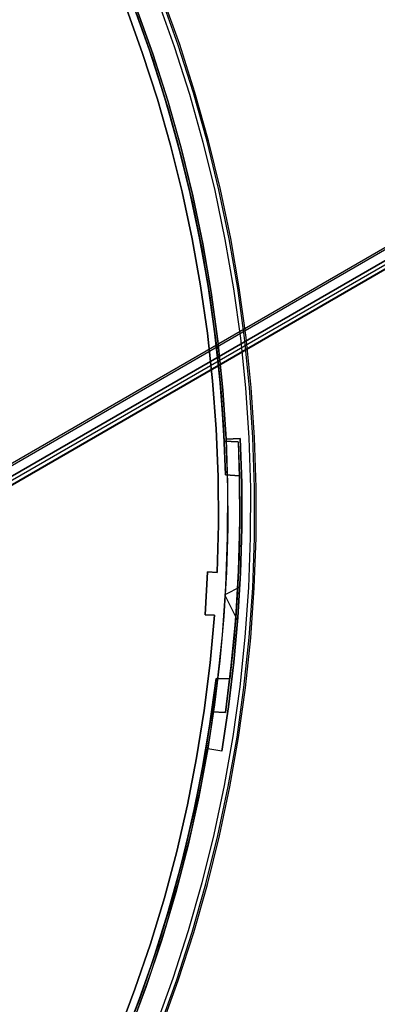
# Model space of a CAD drawing. Header units: millimetres. Extents: x 6239 to 7218, y -13987 to -13139.
# Tile 282 of 296: x 6857 to 6894, y -13509 to -13406. Entities that reach past the tile are written whole.
import ezdxf

# ---------------------------------------------------------------- set-up
doc = ezdxf.new("R2010")
doc.units = ezdxf.units.MM
doc.layers.add('color', color=7, linetype='Continuous')
doc.layers.add('luz', color=7, linetype='Continuous')

msp = doc.modelspace()

# ---------------------------------------------------------------- linework, layer by layer
at = {"color": 7, "true_color": 0xffffff}
for p, q in [((6784.1, -13493.7, 82.52), (7217.1, -13243.7, 82.52)), ((6784.1, -13493.7, 82.52), (7217.1, -13243.7, 82.52)), ((6784.21, -13493.89, 82.55), (7217.22, -13243.9, 82.55)), ((7217.7, -13244.74, 81.77), (6784.7, -13494.74, 81.77)), ((7217.7, -13244.74, 81.77), (6784.7, -13494.74, 81.77)), ((7217.72, -13244.78, 77.17), (6784.72, -13494.77, 77.17)), ((7217.72, -13244.78, 77.17), (6784.72, -13494.77, 77.17)), ((7217.9, -13245.08, 80.07), (6784.9, -13495.08, 80.07)), ((7218.1, -13245.43, 78.36), (6785.09, -13495.42, 78.36)), ((7218.1, -13245.43, 78.36), (6785.09, -13495.42, 78.36)), ((6785.11, -13495.44, 78.14), (7218.11, -13245.45, 78.14))]:
    msp.add_line(p, q, dxfattribs=at)
at = {"layer": 'color', "color": 254, "true_color": 0xcad1ee}
for p, q in [((6871.05, -13403.53, -10.54), (6872.82, -13408.49, -10.54)), ((6871.05, -13403.53, -10.54), (6872.82, -13408.49, -10.54)), ((6873.24, -13408.34, -10.91), (6871.46, -13403.38, -10.91)), ((6873.4, -13408.29, -11.46), (6871.62, -13403.32, -11.46)), ((6873.4, -13408.29, -35.8), (6871.62, -13403.32, -35.8)), ((6873.4, -13408.29, -23.63), (6871.62, -13403.32, -23.63)), ((6873.4, -13408.29, -35.8), (6871.62, -13403.32, -35.8)), ((6873.4, -13408.29, -11.46), (6871.62, -13403.32, -11.46)), ((6869.49, -13409.22, -30.6), (6867.78, -13404.47, -30.6)), ((6869.49, -13409.22, -11.27), (6867.78, -13404.47, -11.27)), ((6869.49, -13409.22, -30.6), (6867.78, -13404.47, -30.6)), ((6867.78, -13404.47, -20.93), (6869.49, -13409.22, -20.93)), ((6869.49, -13409.22, -11.27), (6867.78, -13404.47, -11.27)), ((6870.56, -13409.25, -35.8), (6868.81, -13404.38, -35.8)), ((6870.56, -13409.25, -35.8), (6868.81, -13404.38, -35.8)), ((6868.81, -13404.39, -30.6), (6870.56, -13409.26, -30.6)), ((6868.81, -13404.39, -30.6), (6870.56, -13409.26, -30.6)), ((6868.81, -13404.39, -33.2), (6870.56, -13409.26, -33.2)), ((6872.82, -13408.49, -10.54), (6874.42, -13413.5, -10.54)), ((6872.82, -13408.49, -10.54), (6874.42, -13413.5, -10.54)), ((6874.85, -13413.37, -10.91), (6873.24, -13408.34, -10.91)), ((6875, -13413.32, -11.46), (6873.4, -13408.29, -11.46)), ((6875, -13413.32, -35.8), (6873.4, -13408.29, -35.8)), ((6875, -13413.32, -23.63), (6873.4, -13408.29, -23.63)), ((6875, -13413.32, -35.8), (6873.4, -13408.29, -35.8)), ((6875, -13413.32, -11.46), (6873.4, -13408.29, -11.46)), ((6871.04, -13414.03, -30.6), (6869.49, -13409.22, -30.6)), ((6871.04, -13414.03, -11.27), (6869.49, -13409.22, -11.27)), ((6871.04, -13414.03, -30.6), (6869.49, -13409.22, -30.6)), ((6869.49, -13409.22, -20.93), (6871.04, -13414.03, -20.93)), ((6871.04, -13414.03, -11.27), (6869.49, -13409.22, -11.27)), ((6872.13, -13414.19, -35.8), (6870.56, -13409.25, -35.8)), ((6872.13, -13414.19, -35.8), (6870.56, -13409.25, -35.8)), ((6870.56, -13409.26, -30.6), (6872.14, -13414.2, -30.6)), ((6870.56, -13409.26, -30.6), (6872.14, -13414.2, -30.6)), ((6870.56, -13409.26, -33.2), (6872.14, -13414.2, -33.2)), ((6872.43, -13418.89, -30.6), (6871.04, -13414.03, -30.6)), ((6872.43, -13418.89, -11.27), (6871.04, -13414.03, -11.27)), ((6872.43, -13418.89, -30.6), (6871.04, -13414.03, -30.6)), ((6871.04, -13414.03, -20.93), (6872.43, -13418.89, -20.93)), ((6872.43, -13418.89, -11.27), (6871.04, -13414.03, -11.27)), ((6873.54, -13419.17, -35.8), (6872.13, -13414.19, -35.8)), ((6873.54, -13419.17, -35.8), (6872.13, -13414.19, -35.8)), ((6872.14, -13414.2, -30.6), (6873.54, -13419.19, -30.6)), ((6872.14, -13414.2, -30.6), (6873.54, -13419.19, -30.6)), ((6872.14, -13414.2, -33.2), (6873.54, -13419.19, -33.2)), ((6874.42, -13413.5, -10.54), (6875.85, -13418.56, -10.54)), ((6874.42, -13413.5, -10.54), (6875.85, -13418.56, -10.54)), ((6876.28, -13418.45, -10.91), (6874.85, -13413.37, -10.91)), ((6876.44, -13418.41, -11.46), (6875, -13413.32, -11.46)), ((6876.44, -13418.41, -35.8), (6875, -13413.32, -35.8)), ((6876.44, -13418.41, -23.63), (6875, -13413.32, -23.63)), ((6876.44, -13418.41, -35.8), (6875, -13413.32, -35.8)), ((6876.44, -13418.41, -11.46), (6875, -13413.32, -11.46)), ((6873.65, -13423.79, -30.6), (6872.43, -13418.89, -30.6)), ((6873.65, -13423.79, -11.27), (6872.43, -13418.89, -11.27)), ((6873.65, -13423.79, -30.6), (6872.43, -13418.89, -30.6)), ((6872.43, -13418.89, -20.93), (6873.65, -13423.79, -20.93)), ((6873.65, -13423.79, -11.27), (6872.43, -13418.89, -11.27)), ((6874.77, -13424.2, -35.8), (6873.54, -13419.17, -35.8)), ((6874.77, -13424.2, -35.8), (6873.54, -13419.17, -35.8)), ((6873.54, -13419.19, -30.6), (6874.77, -13424.22, -30.6)), ((6873.54, -13419.19, -30.6), (6874.77, -13424.22, -30.6)), ((6873.54, -13419.19, -33.2), (6874.77, -13424.22, -33.2)), ((6875.85, -13418.56, -10.54), (6877.1, -13423.67, -10.54)), ((6875.85, -13418.56, -10.54), (6877.1, -13423.67, -10.54)), ((6877.53, -13423.57, -10.91), (6876.28, -13418.45, -10.91)), ((6877.69, -13423.54, -11.46), (6876.44, -13418.41, -11.46)), ((6877.69, -13423.54, -35.8), (6876.44, -13418.41, -35.8)), ((6877.69, -13423.54, -23.63), (6876.44, -13418.41, -23.63)), ((6877.69, -13423.54, -35.8), (6876.44, -13418.41, -35.8)), ((6877.69, -13423.54, -11.46), (6876.44, -13418.41, -11.46)), ((6878.61, -13428.74, -10.91), (6877.53, -13423.57, -10.91)), ((6878.77, -13428.71, -11.46), (6877.69, -13423.54, -11.46)), ((6878.77, -13428.71, -35.8), (6877.69, -13423.54, -35.8)), ((6878.77, -13428.71, -23.63), (6877.69, -13423.54, -23.63)), ((6878.77, -13428.71, -35.8), (6877.69, -13423.54, -35.8)), ((6878.77, -13428.71, -11.46), (6877.69, -13423.54, -11.46)), ((6874.7, -13428.73, -30.6), (6873.65, -13423.79, -30.6)), ((6874.7, -13428.73, -11.27), (6873.65, -13423.79, -11.27)), ((6874.7, -13428.73, -30.6), (6873.65, -13423.79, -30.6)), ((6873.65, -13423.79, -20.93), (6874.7, -13428.73, -20.93)), ((6874.7, -13428.73, -11.27), (6873.65, -13423.79, -11.27)), ((6875.83, -13429.27, -35.8), (6874.77, -13424.2, -35.8)), ((6875.83, -13429.27, -35.8), (6874.77, -13424.2, -35.8)), ((6874.77, -13424.22, -30.6), (6875.83, -13429.29, -30.6)), ((6874.77, -13424.22, -30.6), (6875.83, -13429.29, -30.6)), ((6874.77, -13424.22, -33.2), (6875.83, -13429.29, -33.2)), ((6877.1, -13423.67, -10.54), (6878.17, -13428.82, -10.54)), ((6877.1, -13423.67, -10.54), (6878.17, -13428.82, -10.54)), ((6875.59, -13433.7, -30.6), (6874.7, -13428.73, -30.6)), ((6875.59, -13433.7, -11.27), (6874.7, -13428.73, -11.27)), ((6875.59, -13433.7, -30.6), (6874.7, -13428.73, -30.6)), ((6874.7, -13428.73, -20.93), (6875.59, -13433.7, -20.93)), ((6875.59, -13433.7, -11.27), (6874.7, -13428.73, -11.27)), ((6879.51, -13433.94, -10.91), (6878.61, -13428.74, -10.91)), ((6879.67, -13433.91, -11.46), (6878.77, -13428.71, -11.46)), ((6879.67, -13433.91, -35.8), (6878.77, -13428.71, -35.8)), ((6879.67, -13433.91, -23.63), (6878.77, -13428.71, -23.63)), ((6879.67, -13433.91, -35.8), (6878.77, -13428.71, -35.8)), ((6879.67, -13433.91, -11.46), (6878.77, -13428.71, -11.46)), ((6876.71, -13434.37, -35.8), (6875.83, -13429.27, -35.8)), ((6876.71, -13434.37, -35.8), (6875.83, -13429.27, -35.8)), ((6875.83, -13429.29, -30.6), (6876.71, -13434.4, -30.6)), ((6875.83, -13429.29, -30.6), (6876.71, -13434.4, -30.6)), ((6875.83, -13429.29, -33.2), (6876.71, -13434.4, -33.2)), ((6878.17, -13428.82, -10.54), (6879.07, -13434, -10.54)), ((6878.17, -13428.82, -10.54), (6879.07, -13434, -10.54)), ((6876.31, -13438.7, -30.6), (6875.59, -13433.7, -30.6)), ((6876.31, -13438.7, -11.27), (6875.59, -13433.7, -11.27)), ((6876.31, -13438.7, -30.6), (6875.59, -13433.7, -30.6)), ((6875.59, -13433.7, -20.93), (6876.31, -13438.7, -20.93)), ((6876.31, -13438.7, -11.27), (6875.59, -13433.7, -11.27)), ((6880.23, -13439.16, -10.91), (6879.51, -13433.94, -10.91)), ((6880.39, -13439.14, -11.46), (6879.67, -13433.91, -11.46)), ((6880.39, -13439.14, -35.8), (6879.67, -13433.91, -35.8)), ((6880.39, -13439.14, -23.63), (6879.67, -13433.91, -23.63)), ((6880.39, -13439.14, -35.8), (6879.67, -13433.91, -35.8)), ((6880.39, -13439.14, -11.46), (6879.67, -13433.91, -11.46)), ((6877.41, -13439.5, -35.8), (6876.71, -13434.37, -35.8)), ((6877.41, -13439.5, -35.8), (6876.71, -13434.37, -35.8)), ((6876.71, -13434.4, -30.6), (6877.42, -13439.53, -30.6)), ((6876.71, -13434.4, -30.6), (6877.42, -13439.53, -30.6)), ((6876.71, -13434.4, -33.2), (6877.42, -13439.53, -33.2)), ((6879.07, -13434, -10.54), (6879.79, -13439.22, -10.54)), ((6879.07, -13434, -10.54), (6879.79, -13439.22, -10.54)), ((6876.85, -13443.72, -30.6), (6876.31, -13438.7, -30.6)), ((6876.85, -13443.72, -11.27), (6876.31, -13438.7, -11.27)), ((6876.85, -13443.72, -30.6), (6876.31, -13438.7, -30.6)), ((6876.31, -13438.7, -20.93), (6876.85, -13443.72, -20.93)), ((6876.85, -13443.72, -11.27), (6876.31, -13438.7, -11.27)), ((6877.94, -13444.65, -35.8), (6877.41, -13439.5, -35.8)), ((6877.94, -13444.65, -35.8), (6877.41, -13439.5, -35.8)), ((6877.42, -13439.53, -30.6), (6877.94, -13444.68, -30.6)), ((6877.42, -13439.53, -30.6), (6877.94, -13444.68, -30.6)), ((6877.42, -13439.53, -33.2), (6877.94, -13444.68, -33.2)), ((6879.79, -13439.22, -10.54), (6880.32, -13444.45, -10.54)), ((6879.79, -13439.22, -10.54), (6880.32, -13444.45, -10.54)), ((6880.76, -13444.41, -10.91), (6880.23, -13439.16, -10.91)), ((6880.93, -13444.4, -11.46), (6880.39, -13439.14, -11.46)), ((6880.93, -13444.4, -35.8), (6880.39, -13439.14, -35.8)), ((6880.93, -13444.4, -23.63), (6880.39, -13439.14, -23.63)), ((6880.93, -13444.4, -35.8), (6880.39, -13439.14, -35.8)), ((6880.93, -13444.4, -11.46), (6880.39, -13439.14, -11.46)), ((6877.23, -13448.76, -30.6), (6876.85, -13443.72, -30.6)), ((6877.23, -13448.76, -11.27), (6876.85, -13443.72, -11.27)), ((6877.23, -13448.76, -30.6), (6876.85, -13443.72, -30.6)), ((6876.85, -13443.72, -20.93), (6877.23, -13448.76, -20.93)), ((6877.23, -13448.76, -11.27), (6876.85, -13443.72, -11.27)), ((6878.29, -13449.82, -35.8), (6877.94, -13444.65, -35.8)), ((6878.29, -13449.82, -35.8), (6877.94, -13444.65, -35.8)), ((6877.94, -13444.68, -30.6), (6878.29, -13449.85, -30.6)), ((6877.94, -13444.68, -30.6), (6878.29, -13449.85, -30.6)), ((6877.94, -13444.68, -33.2), (6878.29, -13449.85, -33.2)), ((6880.32, -13444.45, -10.54), (6880.68, -13449.7, -10.54)), ((6880.32, -13444.45, -10.54), (6880.68, -13449.7, -10.54)), ((6881.12, -13449.68, -10.91), (6880.76, -13444.41, -10.91)), ((6881.29, -13449.67, -11.46), (6880.93, -13444.4, -11.46)), ((6881.29, -13449.67, -35.8), (6880.93, -13444.4, -35.8)), ((6881.29, -13449.67, -23.63), (6880.93, -13444.4, -23.63)), ((6881.29, -13449.67, -35.8), (6880.93, -13444.4, -35.8)), ((6881.29, -13449.67, -11.46), (6880.93, -13444.4, -11.46)), ((6877.44, -13453.8, -30.6), (6877.23, -13448.76, -30.6)), ((6877.44, -13453.8, -11.27), (6877.23, -13448.76, -11.27)), ((6877.44, -13453.8, -30.6), (6877.23, -13448.76, -30.6)), ((6877.23, -13448.76, -20.93), (6877.44, -13453.8, -20.93)), ((6877.44, -13453.8, -11.27), (6877.23, -13448.76, -11.27)), ((6878.29, -13449.85, -30.6), (6879.77, -13449.78, -30.6)), ((6878.29, -13449.85, -34.1), (6879.77, -13449.78, -34.1)), ((6879.77, -13449.78, -32.35), (6878.29, -13449.85, -32.35)), ((6878.29, -13449.85, -34.1), (6879.77, -13449.78, -34.1)), ((6878.29, -13449.85, -30.6), (6879.77, -13449.78, -30.6)), ((6878.46, -13454.99, -35.8), (6878.29, -13449.82, -35.8)), ((6878.46, -13454.99, -35.8), (6878.29, -13449.82, -35.8)), ((6878.29, -13449.85, -30.6), (6878.29, -13449.85, -34.1)), ((6878.29, -13449.85, -34.1), (6878.45, -13454.53, -34.1)), ((6878.29, -13449.85, -34.1), (6878.45, -13454.53, -34.1)), ((6878.29, -13449.85, -30.6), (6878.29, -13449.85, -34.1)), ((6879.03, -13449.82, -34.1), (6879.03, -13449.82, -30.6)), ((6879.77, -13449.78, -34.1), (6879.77, -13449.78, -30.6)), ((6879.94, -13454.5, -34.1), (6879.77, -13449.78, -34.1)), ((6879.77, -13449.78, -30.6), (6879.94, -13454.5, -30.6)), ((6879.77, -13449.78, -34.1), (6879.77, -13449.78, -30.6)), ((6879.94, -13454.5, -34.1), (6879.77, -13449.78, -34.1)), ((6879.77, -13449.78, -32.35), (6879.94, -13454.5, -32.35)), ((6879.77, -13449.78, -30.6), (6879.94, -13454.5, -30.6)), ((6880.68, -13449.7, -10.54), (6880.85, -13454.96, -10.54)), ((6880.68, -13449.7, -10.54), (6880.85, -13454.96, -10.54)), ((6881.29, -13454.95, -10.91), (6881.12, -13449.68, -10.91)), ((6881.46, -13454.95, -11.46), (6881.29, -13449.67, -11.46)), ((6881.46, -13454.95, -35.8), (6881.29, -13449.67, -35.8)), ((6881.46, -13454.95, -23.63), (6881.29, -13449.67, -23.63)), ((6881.46, -13454.95, -35.8), (6881.29, -13449.67, -35.8)), ((6881.46, -13454.95, -11.46), (6881.29, -13449.67, -11.46)), ((6877.47, -13458.85, -30.6), (6877.44, -13453.8, -30.6)), ((6877.47, -13458.85, -11.27), (6877.44, -13453.8, -11.27)), ((6877.47, -13458.85, -30.6), (6877.44, -13453.8, -30.6)), ((6877.44, -13453.8, -20.93), (6877.47, -13458.85, -20.93)), ((6877.47, -13458.85, -11.27), (6877.44, -13453.8, -11.27)), ((6878.45, -13454.53, -34.1), (6878.47, -13459.2, -34.1)), ((6878.45, -13454.53, -34.1), (6878.47, -13459.2, -34.1)), ((6879.95, -13459.22, -34.1), (6879.94, -13454.5, -34.1)), ((6879.94, -13454.5, -30.6), (6879.95, -13459.22, -30.6)), ((6879.95, -13459.22, -34.1), (6879.94, -13454.5, -34.1)), ((6879.94, -13454.5, -32.35), (6879.95, -13459.22, -32.35)), ((6879.94, -13454.5, -30.6), (6879.95, -13459.22, -30.6)), ((6878.45, -13460.17, -35.8), (6878.46, -13454.99, -35.8)), ((6878.45, -13460.17, -35.8), (6878.46, -13454.99, -35.8)), ((6880.85, -13454.96, -10.54), (6880.84, -13460.22, -10.54)), ((6880.85, -13454.96, -10.54), (6880.84, -13460.22, -10.54)), ((6881.29, -13460.23, -10.91), (6881.29, -13454.95, -10.91)), ((6881.45, -13460.23, -11.46), (6881.46, -13454.95, -11.46)), ((6881.45, -13460.23, -35.8), (6881.46, -13454.95, -35.8)), ((6881.45, -13460.23, -23.63), (6881.46, -13454.95, -23.63)), ((6881.45, -13460.23, -35.8), (6881.46, -13454.95, -35.8)), ((6881.45, -13460.23, -11.46), (6881.46, -13454.95, -11.46)), ((6877.34, -13463.9, -30.6), (6877.47, -13458.85, -30.6)), ((6877.34, -13463.9, -11.27), (6877.47, -13458.85, -11.27)), ((6877.34, -13463.9, -30.6), (6877.47, -13458.85, -30.6)), ((6877.47, -13458.85, -20.93), (6877.34, -13463.9, -20.93)), ((6877.34, -13463.9, -11.27), (6877.47, -13458.85, -11.27)), ((6878.47, -13459.2, -34.1), (6878.34, -13463.87, -34.1)), ((6878.47, -13459.2, -34.1), (6878.34, -13463.87, -34.1)), ((6879.82, -13463.94, -34.1), (6879.95, -13459.22, -34.1)), ((6879.95, -13459.22, -30.6), (6879.82, -13463.94, -30.6)), ((6879.82, -13463.94, -34.1), (6879.95, -13459.22, -34.1)), ((6879.95, -13459.22, -32.35), (6879.82, -13463.94, -32.35)), ((6879.95, -13459.22, -30.6), (6879.82, -13463.94, -30.6)), ((6878.27, -13465.35, -35.8), (6878.45, -13460.17, -35.8)), ((6878.27, -13465.35, -35.8), (6878.45, -13460.17, -35.8)), ((6880.84, -13460.22, -10.54), (6880.66, -13465.47, -10.54)), ((6880.84, -13460.22, -10.54), (6880.66, -13465.47, -10.54)), ((6881.1, -13465.5, -10.91), (6881.29, -13460.23, -10.91)), ((6881.26, -13465.51, -11.46), (6881.45, -13460.23, -11.46)), ((6881.26, -13465.51, -35.8), (6881.45, -13460.23, -35.8)), ((6881.26, -13465.51, -23.63), (6881.45, -13460.23, -23.63)), ((6881.26, -13465.51, -35.8), (6881.45, -13460.23, -35.8)), ((6881.26, -13465.51, -11.46), (6881.45, -13460.23, -11.46)), ((6876.07, -13468.34, -30.6), (6876.34, -13463.84, -30.6)), ((6876.07, -13468.34, -10.84), (6876.34, -13463.84, -10.84)), ((6876.07, -13468.34, -30.6), (6876.34, -13463.84, -30.6)), ((6876.34, -13463.84, -20.72), (6876.07, -13468.34, -20.72)), ((6876.07, -13468.34, -10.84), (6876.34, -13463.84, -10.84)), ((6876.34, -13463.84, -30.6), (6876.34, -13463.84, -10.84)), ((6876.34, -13463.84, -30.6), (6877.34, -13463.9, -30.6)), ((6876.34, -13463.84, -10.84), (6877.34, -13463.9, -11.27)), ((6877.34, -13463.9, -20.72), (6876.34, -13463.84, -20.72)), ((6876.34, -13463.84, -30.6), (6877.34, -13463.9, -30.6)), ((6876.34, -13463.84, -30.6), (6876.34, -13463.84, -10.84)), ((6876.34, -13463.84, -10.84), (6877.34, -13463.9, -11.27)), ((6876.84, -13463.87, -30.6), (6876.84, -13463.87, -11.06)), ((6877.34, -13463.9, -11.27), (6877.34, -13463.9, -30.6)), ((6877.34, -13463.9, -11.27), (6877.34, -13463.9, -30.6)), ((6878.34, -13463.87, -34.1), (6878.06, -13468.54, -34.1)), ((6878.34, -13463.87, -34.1), (6878.06, -13468.54, -34.1)), ((6879.54, -13468.65, -34.1), (6879.82, -13463.94, -34.1)), ((6879.82, -13463.94, -30.6), (6879.54, -13468.65, -30.6)), ((6879.54, -13468.65, -34.1), (6879.82, -13463.94, -34.1)), ((6879.82, -13463.94, -32.35), (6879.54, -13468.65, -32.35)), ((6879.82, -13463.94, -30.6), (6879.54, -13468.65, -30.6)), ((6876.22, -13466.09, -10.84), (6876.22, -13466.09, -30.6)), ((6877.9, -13470.51, -35.8), (6878.27, -13465.35, -35.8)), ((6877.9, -13470.51, -35.8), (6878.27, -13465.35, -35.8)), ((6879.75, -13465.43, -34.1), (6878.22, -13466.2, -34.1)), ((6880.66, -13465.47, -10.54), (6880.28, -13470.72, -10.54)), ((6880.66, -13465.47, -10.54), (6880.28, -13470.72, -10.54)), ((6880.72, -13470.76, -10.91), (6881.1, -13465.5, -10.91)), ((6880.89, -13470.78, -11.46), (6881.26, -13465.51, -11.46)), ((6880.89, -13470.78, -35.8), (6881.26, -13465.51, -35.8)), ((6880.89, -13470.78, -23.63), (6881.26, -13465.51, -23.63)), ((6880.89, -13470.78, -35.8), (6881.26, -13465.51, -35.8)), ((6880.89, -13470.78, -11.46), (6881.26, -13465.51, -11.46)), ((6879.51, -13469, -34.1), (6878.21, -13466.39, -34.1)), ((6879.7, -13466.3, -30.6), (6879.7, -13466.3, -34.1)), ((6876.07, -13468.34, -10.84), (6876.07, -13468.34, -30.6)), ((6877.07, -13468.39, -11.27), (6876.07, -13468.34, -10.84)), ((6877.07, -13468.39, -30.6), (6876.07, -13468.34, -30.6)), ((6876.07, -13468.34, -20.72), (6877.07, -13468.39, -20.72)), ((6877.07, -13468.39, -30.6), (6876.07, -13468.34, -30.6)), ((6876.07, -13468.34, -10.84), (6876.07, -13468.34, -30.6)), ((6877.07, -13468.39, -11.27), (6876.07, -13468.34, -10.84)), ((6876.57, -13468.37, -30.6), (6876.57, -13468.37, -11.06)), ((6876.61, -13473.42, -30.6), (6877.07, -13468.39, -30.6)), ((6876.61, -13473.42, -11.27), (6877.07, -13468.39, -11.27)), ((6876.61, -13473.42, -30.6), (6877.07, -13468.39, -30.6)), ((6877.07, -13468.39, -20.93), (6876.61, -13473.42, -20.93)), ((6876.61, -13473.42, -11.27), (6877.07, -13468.39, -11.27)), ((6877.07, -13468.39, -30.6), (6877.07, -13468.39, -11.27)), ((6877.07, -13468.39, -30.6), (6877.07, -13468.39, -11.27)), ((6878.06, -13468.54, -34.1), (6877.64, -13473.2, -34.1)), ((6878.06, -13468.54, -34.1), (6877.64, -13473.2, -34.1)), ((6879.12, -13473.35, -34.1), (6879.54, -13468.65, -34.1)), ((6879.54, -13468.65, -30.6), (6879.12, -13473.35, -30.6)), ((6879.12, -13473.35, -34.1), (6879.54, -13468.65, -34.1)), ((6879.54, -13468.65, -32.35), (6879.12, -13473.35, -32.35)), ((6879.54, -13468.65, -30.6), (6879.12, -13473.35, -30.6)), ((6877.36, -13475.66, -35.8), (6877.9, -13470.51, -35.8)), ((6877.36, -13475.66, -35.8), (6877.9, -13470.51, -35.8)), ((6880.28, -13470.72, -10.54), (6879.73, -13475.95, -10.54)), ((6880.28, -13470.72, -10.54), (6879.73, -13475.95, -10.54)), ((6880.17, -13476.01, -10.91), (6880.72, -13470.76, -10.91)), ((6880.34, -13476.03, -11.46), (6880.89, -13470.78, -11.46)), ((6880.34, -13476.03, -35.8), (6880.89, -13470.78, -35.8)), ((6880.34, -13476.03, -23.63), (6880.89, -13470.78, -23.63)), ((6880.34, -13476.03, -35.8), (6880.89, -13470.78, -35.8)), ((6880.34, -13476.03, -11.46), (6880.89, -13470.78, -11.46)), ((6877.64, -13473.2, -34.1), (6877.08, -13477.84, -34.1)), ((6877.64, -13473.2, -34.1), (6877.08, -13477.84, -34.1)), ((6878.54, -13478.04, -34.1), (6879.12, -13473.35, -34.1)), ((6879.12, -13473.35, -30.6), (6878.54, -13478.04, -30.6)), ((6878.54, -13478.04, -34.1), (6879.12, -13473.35, -34.1)), ((6879.12, -13473.35, -32.35), (6878.54, -13478.04, -32.35)), ((6879.12, -13473.35, -30.6), (6878.54, -13478.04, -30.6)), ((6875.98, -13478.44, -30.6), (6876.61, -13473.42, -30.6)), ((6875.98, -13478.44, -11.27), (6876.61, -13473.42, -11.27)), ((6875.98, -13478.44, -30.6), (6876.61, -13473.42, -30.6)), ((6876.61, -13473.42, -20.93), (6875.98, -13478.44, -20.93)), ((6875.98, -13478.44, -11.27), (6876.61, -13473.42, -11.27)), ((6876.64, -13480.79, -35.8), (6877.36, -13475.66, -35.8)), ((6876.64, -13480.79, -35.8), (6877.36, -13475.66, -35.8)), ((6879.73, -13475.95, -10.54), (6879, -13481.16, -10.54)), ((6879.73, -13475.95, -10.54), (6879, -13481.16, -10.54)), ((6879.44, -13481.23, -10.91), (6880.17, -13476.01, -10.91)), ((6879.6, -13481.26, -11.46), (6880.34, -13476.03, -11.46)), ((6879.6, -13481.26, -35.8), (6880.34, -13476.03, -35.8)), ((6879.6, -13481.26, -23.63), (6880.34, -13476.03, -23.63)), ((6879.6, -13481.26, -35.8), (6880.34, -13476.03, -35.8)), ((6879.6, -13481.26, -11.46), (6880.34, -13476.03, -11.46)), ((6875.18, -13483.42, -30.6), (6875.98, -13478.44, -30.6)), ((6875.18, -13483.42, -11.27), (6875.98, -13478.44, -11.27)), ((6875.18, -13483.42, -30.6), (6875.98, -13478.44, -30.6)), ((6875.98, -13478.44, -20.93), (6875.18, -13483.42, -20.93)), ((6875.18, -13483.42, -11.27), (6875.98, -13478.44, -11.27)), ((6877.08, -13477.84, -34.1), (6876.36, -13482.46, -34.1)), ((6877.08, -13477.84, -34.1), (6876.36, -13482.46, -34.1)), ((6877.83, -13482.71, -34.1), (6878.54, -13478.04, -34.1)), ((6878.54, -13478.04, -30.6), (6877.83, -13482.71, -30.6)), ((6877.83, -13482.71, -34.1), (6878.54, -13478.04, -34.1)), ((6878.54, -13478.04, -32.35), (6877.83, -13482.71, -32.35)), ((6878.54, -13478.04, -30.6), (6877.83, -13482.71, -30.6)), ((6875.74, -13485.89, -35.8), (6876.64, -13480.79, -35.8)), ((6875.74, -13485.89, -35.8), (6876.64, -13480.79, -35.8)), ((6879, -13481.16, -10.54), (6878.09, -13486.34, -10.54)), ((6879, -13481.16, -10.54), (6878.09, -13486.34, -10.54)), ((6878.52, -13486.43, -10.91), (6879.44, -13481.23, -10.91)), ((6878.69, -13486.46, -11.46), (6879.6, -13481.26, -11.46)), ((6878.69, -13486.46, -35.8), (6879.6, -13481.26, -35.8)), ((6878.69, -13486.46, -23.63), (6879.6, -13481.26, -23.63)), ((6878.69, -13486.46, -35.8), (6879.6, -13481.26, -35.8)), ((6878.69, -13486.46, -11.46), (6879.6, -13481.26, -11.46)), ((6876.36, -13482.46, -30.6), (6875.41, -13487.55, -30.6)), ((6876.36, -13482.46, -30.6), (6875.41, -13487.55, -30.6)), ((6876.36, -13482.46, -33.2), (6875.41, -13487.55, -33.2)), ((6877.83, -13482.71, -34.1), (6876.36, -13482.46, -34.1)), ((6876.36, -13482.46, -34.1), (6876.36, -13482.46, -30.6)), ((6877.83, -13482.71, -34.1), (6876.36, -13482.46, -34.1)), ((6877.83, -13482.71, -30.6), (6876.36, -13482.46, -30.6)), ((6877.83, -13482.71, -32.35), (6876.36, -13482.46, -32.35)), ((6877.83, -13482.71, -30.6), (6876.36, -13482.46, -30.6)), ((6876.36, -13482.46, -34.1), (6876.36, -13482.46, -30.6)), ((6877.1, -13482.58, -34.1), (6877.1, -13482.58, -30.6)), ((6874.21, -13488.38, -30.6), (6875.18, -13483.42, -30.6)), ((6874.21, -13488.38, -11.27), (6875.18, -13483.42, -11.27)), ((6874.21, -13488.38, -30.6), (6875.18, -13483.42, -30.6)), ((6875.18, -13483.42, -20.93), (6874.21, -13488.38, -20.93)), ((6874.21, -13488.38, -11.27), (6875.18, -13483.42, -11.27)), ((6877.83, -13482.71, -30.6), (6877.83, -13482.71, -34.1)), ((6877.83, -13482.71, -30.6), (6877.83, -13482.71, -34.1)), ((6874.67, -13490.96, -35.8), (6875.74, -13485.89, -35.8)), ((6874.67, -13490.96, -35.8), (6875.74, -13485.89, -35.8)), ((6878.09, -13486.34, -10.54), (6877, -13491.49, -10.54)), ((6878.09, -13486.34, -10.54), (6877, -13491.49, -10.54)), ((6877.43, -13491.59, -10.91), (6878.52, -13486.43, -10.91)), ((6877.59, -13491.63, -11.46), (6878.69, -13486.46, -11.46)), ((6877.59, -13491.63, -35.8), (6878.69, -13486.46, -35.8)), ((6877.59, -13491.63, -23.63), (6878.69, -13486.46, -23.63)), ((6877.59, -13491.63, -35.8), (6878.69, -13486.46, -35.8)), ((6877.59, -13491.63, -11.46), (6878.69, -13486.46, -11.46)), ((6875.41, -13487.55, -30.6), (6874.28, -13492.61, -30.6)), ((6875.41, -13487.55, -30.6), (6874.28, -13492.61, -30.6)), ((6875.41, -13487.55, -33.2), (6874.28, -13492.61, -33.2)), ((6873.08, -13493.3, -30.6), (6874.21, -13488.38, -30.6)), ((6873.08, -13493.3, -11.27), (6874.21, -13488.38, -11.27)), ((6873.08, -13493.3, -30.6), (6874.21, -13488.38, -30.6)), ((6874.21, -13488.38, -20.93), (6873.08, -13493.3, -20.93)), ((6873.08, -13493.3, -11.27), (6874.21, -13488.38, -11.27)), ((6873.42, -13495.98, -35.8), (6874.67, -13490.96, -35.8)), ((6873.42, -13495.98, -35.8), (6874.67, -13490.96, -35.8)), ((6877, -13491.49, -10.54), (6875.73, -13496.6, -10.54)), ((6877, -13491.49, -10.54), (6875.73, -13496.6, -10.54)), ((6876.16, -13496.71, -10.91), (6877.43, -13491.59, -10.91)), ((6876.32, -13496.75, -11.46), (6877.59, -13491.63, -11.46)), ((6876.32, -13496.75, -35.8), (6877.59, -13491.63, -35.8)), ((6876.32, -13496.75, -23.63), (6877.59, -13491.63, -23.63)), ((6876.32, -13496.75, -35.8), (6877.59, -13491.63, -35.8)), ((6876.32, -13496.75, -11.46), (6877.59, -13491.63, -11.46)), ((6874.28, -13492.61, -30.6), (6872.98, -13497.62, -30.6)), ((6874.28, -13492.61, -30.6), (6872.98, -13497.62, -30.6)), ((6874.28, -13492.61, -33.2), (6872.98, -13497.62, -33.2)), ((6871.78, -13498.18, -30.6), (6873.08, -13493.3, -30.6)), ((6871.78, -13498.18, -11.27), (6873.08, -13493.3, -11.27)), ((6871.78, -13498.18, -30.6), (6873.08, -13493.3, -30.6)), ((6873.08, -13493.3, -20.93), (6871.78, -13498.18, -20.93)), ((6871.78, -13498.18, -11.27), (6873.08, -13493.3, -11.27)), ((6872, -13500.96, -35.8), (6873.42, -13495.98, -35.8)), ((6872, -13500.96, -35.8), (6873.42, -13495.98, -35.8)), ((6875.73, -13496.6, -10.54), (6874.29, -13501.66, -10.54)), ((6875.73, -13496.6, -10.54), (6874.29, -13501.66, -10.54)), ((6874.71, -13501.79, -10.91), (6876.16, -13496.71, -10.91)), ((6874.87, -13501.83, -11.46), (6876.32, -13496.75, -11.46)), ((6874.87, -13501.83, -35.8), (6876.32, -13496.75, -35.8)), ((6874.87, -13501.83, -23.63), (6876.32, -13496.75, -23.63)), ((6874.87, -13501.83, -35.8), (6876.32, -13496.75, -35.8)), ((6874.87, -13501.83, -11.46), (6876.32, -13496.75, -11.46)), ((6870.31, -13503.02, -30.6), (6871.78, -13498.18, -30.6)), ((6870.31, -13503.02, -11.27), (6871.78, -13498.18, -11.27)), ((6870.31, -13503.02, -30.6), (6871.78, -13498.18, -30.6)), ((6871.78, -13498.18, -20.93), (6870.31, -13503.02, -20.93)), ((6870.31, -13503.02, -11.27), (6871.78, -13498.18, -11.27)), ((6872.98, -13497.62, -30.6), (6871.5, -13502.59, -30.6)), ((6872.98, -13497.62, -30.6), (6871.5, -13502.59, -30.6)), ((6872.98, -13497.62, -33.2), (6871.5, -13502.59, -33.2)), ((6870.41, -13505.89, -35.8), (6872, -13500.96, -35.8)), ((6870.41, -13505.89, -35.8), (6872, -13500.96, -35.8)), ((6874.29, -13501.66, -10.54), (6872.68, -13506.66, -10.54)), ((6874.29, -13501.66, -10.54), (6872.68, -13506.66, -10.54)), ((6873.09, -13506.81, -10.91), (6874.71, -13501.79, -10.91)), ((6873.25, -13506.86, -11.46), (6874.87, -13501.83, -11.46)), ((6873.25, -13506.86, -35.8), (6874.87, -13501.83, -35.8)), ((6873.25, -13506.86, -23.63), (6874.87, -13501.83, -23.63)), ((6873.25, -13506.86, -35.8), (6874.87, -13501.83, -35.8)), ((6873.25, -13506.86, -11.46), (6874.87, -13501.83, -11.46)), ((6868.68, -13507.8, -30.6), (6870.31, -13503.02, -30.6)), ((6868.68, -13507.8, -11.27), (6870.31, -13503.02, -11.27)), ((6868.68, -13507.8, -30.6), (6870.31, -13503.02, -30.6)), ((6870.31, -13503.02, -20.93), (6868.68, -13507.8, -20.93)), ((6868.68, -13507.8, -11.27), (6870.31, -13503.02, -11.27)), ((6871.5, -13502.59, -30.6), (6869.85, -13507.5, -30.6)), ((6871.5, -13502.59, -30.6), (6869.85, -13507.5, -30.6)), ((6871.5, -13502.59, -33.2), (6869.85, -13507.5, -33.2)), ((6868.65, -13510.76, -35.8), (6870.41, -13505.89, -35.8)), ((6868.65, -13510.76, -35.8), (6870.41, -13505.89, -35.8)), ((6869.85, -13507.5, -30.6), (6868.04, -13512.35, -30.6)), ((6869.85, -13507.5, -30.6), (6868.04, -13512.35, -30.6)), ((6869.85, -13507.5, -33.2), (6868.04, -13512.35, -33.2)), ((6872.68, -13506.66, -10.54), (6870.89, -13511.61, -10.54)), ((6872.68, -13506.66, -10.54), (6870.89, -13511.61, -10.54)), ((6871.3, -13511.77, -10.91), (6873.09, -13506.81, -10.91)), ((6871.46, -13511.83, -11.46), (6873.25, -13506.86, -11.46)), ((6871.46, -13511.83, -35.8), (6873.25, -13506.86, -35.8)), ((6871.46, -13511.83, -23.63), (6873.25, -13506.86, -23.63)), ((6871.46, -13511.83, -35.8), (6873.25, -13506.86, -35.8)), ((6871.46, -13511.83, -11.46), (6873.25, -13506.86, -11.46)), ((6866.89, -13512.52, -30.6), (6868.68, -13507.8, -30.6)), ((6866.89, -13512.52, -11.27), (6868.68, -13507.8, -11.27)), ((6866.89, -13512.52, -30.6), (6868.68, -13507.8, -30.6)), ((6868.68, -13507.8, -20.93), (6866.89, -13512.52, -20.93)), ((6866.89, -13512.52, -11.27), (6868.68, -13507.8, -11.27))]:
    msp.add_line(p, q, dxfattribs=at)
at = {"layer": 'luz', "color": 254, "true_color": 0xcad1ee}
for p, q in [((6868.49, -13404.1, -31.05), (6870.21, -13408.87, -31.05)), ((6870.21, -13408.87, -31.8), (6868.49, -13404.1, -31.8)), ((6870.55, -13409.85, -32.55), (6868.83, -13405.01, -32.55)), ((6868.83, -13405.01, -32.55), (6870.55, -13409.85, -32.55)), ((6869.03, -13405.53, -34.05), (6870.7, -13410.31, -34.05)), ((6869.03, -13405.53, -33.3), (6870.7, -13410.31, -33.3)), ((6870.21, -13408.87, -31.05), (6871.77, -13413.7, -31.05)), ((6871.77, -13413.7, -31.8), (6870.21, -13408.87, -31.8)), ((6872.09, -13414.74, -32.55), (6870.55, -13409.85, -32.55)), ((6870.55, -13409.85, -32.55), (6872.09, -13414.74, -32.55)), ((6870.7, -13410.31, -34.05), (6872.21, -13415.15, -34.05)), ((6870.7, -13410.31, -33.3), (6872.21, -13415.15, -33.3)), ((6871.77, -13413.7, -31.05), (6873.17, -13418.57, -31.05)), ((6873.17, -13418.57, -31.8), (6871.77, -13413.7, -31.8)), ((6873.46, -13419.69, -32.55), (6872.09, -13414.74, -32.55)), ((6872.09, -13414.74, -32.55), (6873.46, -13419.69, -32.55)), ((6872.21, -13415.15, -34.05), (6873.56, -13420.04, -34.05)), ((6872.21, -13415.15, -33.3), (6873.56, -13420.04, -33.3)), ((6873.17, -13418.57, -31.05), (6874.4, -13423.49, -31.05)), ((6874.4, -13423.49, -31.8), (6873.17, -13418.57, -31.8)), ((6874.67, -13424.68, -32.55), (6873.46, -13419.69, -32.55)), ((6873.46, -13419.69, -32.55), (6874.67, -13424.68, -32.55)), ((6873.56, -13420.04, -34.05), (6874.74, -13424.97, -34.05)), ((6873.56, -13420.04, -33.3), (6874.74, -13424.97, -33.3)), ((6874.4, -13423.49, -31.05), (6875.46, -13428.45, -31.05)), ((6875.46, -13428.45, -31.8), (6874.4, -13423.49, -31.8)), ((6875.7, -13429.7, -32.55), (6874.67, -13424.68, -32.55)), ((6874.67, -13424.68, -32.55), (6875.7, -13429.7, -32.55)), ((6874.74, -13424.97, -34.05), (6875.75, -13429.94, -34.05)), ((6874.74, -13424.97, -33.3), (6875.75, -13429.94, -33.3)), ((6875.46, -13428.45, -31.05), (6876.36, -13433.44, -31.05)), ((6876.36, -13433.44, -31.8), (6875.46, -13428.45, -31.8)), ((6876.56, -13434.76, -32.55), (6875.7, -13429.7, -32.55)), ((6875.7, -13429.7, -32.55), (6876.56, -13434.76, -32.55)), ((6875.75, -13429.94, -34.05), (6876.59, -13434.94, -34.05)), ((6875.75, -13429.94, -33.3), (6876.59, -13434.94, -33.3)), ((6876.36, -13433.44, -31.05), (6877.08, -13438.46, -31.05)), ((6877.08, -13438.46, -31.8), (6876.36, -13433.44, -31.8)), ((6877.25, -13439.85, -32.55), (6876.56, -13434.76, -32.55)), ((6876.56, -13434.76, -32.55), (6877.25, -13439.85, -32.55)), ((6876.59, -13434.94, -34.05), (6877.27, -13439.97, -34.05)), ((6876.59, -13434.94, -33.3), (6877.27, -13439.97, -33.3)), ((6877.08, -13438.46, -31.05), (6877.64, -13443.5, -31.05)), ((6877.64, -13443.5, -31.8), (6877.08, -13438.46, -31.8)), ((6877.76, -13444.95, -32.55), (6877.25, -13439.85, -32.55)), ((6877.25, -13439.85, -32.55), (6877.76, -13444.95, -32.55)), ((6877.27, -13439.97, -34.05), (6877.77, -13445.01, -34.05)), ((6877.27, -13439.97, -33.3), (6877.77, -13445.01, -33.3)), ((6877.64, -13443.5, -31.05), (6878.02, -13448.55, -31.05)), ((6878.02, -13448.55, -31.8), (6877.64, -13443.5, -31.8)), ((6878.1, -13450.07, -32.55), (6877.76, -13444.95, -32.55)), ((6877.76, -13444.95, -32.55), (6878.1, -13450.07, -32.55)), ((6877.77, -13445.01, -34.05), (6878.1, -13450.07, -34.05)), ((6877.77, -13445.01, -33.3), (6878.1, -13450.07, -33.3)), ((6878.02, -13448.55, -31.05), (6878.23, -13453.62, -31.05)), ((6878.23, -13453.62, -31.8), (6878.02, -13448.55, -31.8)), ((6878.23, -13453.62, -32.55), (6878.1, -13450.07, -32.55)), ((6878.1, -13450.07, -32.55), (6879.56, -13450.12, -32.55)), ((6878.1, -13450.07, -34.05), (6879.56, -13450.12, -34.05)), ((6878.1, -13450.07, -34.05), (6878.1, -13450.07, -32.55)), ((6879.56, -13450.12, -33.3), (6878.1, -13450.07, -33.3)), ((6878.83, -13450.1, -34.05), (6878.83, -13450.1, -32.55)), ((6879.56, -13450.12, -34.05), (6879.71, -13455.13, -34.05)), ((6879.56, -13450.12, -34.05), (6879.56, -13450.12, -32.55)), ((6879.56, -13450.12, -32.55), (6879.69, -13453.7, -32.55)), ((6879.56, -13450.12, -33.3), (6879.71, -13455.13, -33.3)), ((6879.69, -13453.7, -32.55), (6878.23, -13453.62, -32.55)), ((6878.23, -13453.62, -32.55), (6878.23, -13453.62, -31.05)), ((6878.23, -13453.62, -31.05), (6879.69, -13453.7, -31.05)), ((6879.69, -13453.7, -31.8), (6878.23, -13453.62, -31.8)), ((6878.96, -13453.66, -32.55), (6878.96, -13453.66, -31.05)), ((6879.69, -13453.7, -32.55), (6879.69, -13453.7, -31.05)), ((6879.69, -13453.7, -31.05), (6879.72, -13458.71, -31.05)), ((6879.73, -13457.99, -32.55), (6879.69, -13453.7, -32.55)), ((6879.72, -13458.71, -31.8), (6879.69, -13453.7, -31.8)), ((6879.69, -13453.7, -32.55), (6879.73, -13457.99, -32.55)), ((6879.71, -13455.13, -34.05), (6879.7, -13460.13, -34.05)), ((6879.71, -13455.13, -33.3), (6879.7, -13460.13, -33.3)), ((6879.72, -13458.71, -31.05), (6879.6, -13463.71, -31.05)), ((6879.6, -13463.71, -31.8), (6879.72, -13458.71, -31.8)), ((6879.65, -13462.28, -32.55), (6879.73, -13457.99, -32.55)), ((6879.73, -13457.99, -32.55), (6879.65, -13462.28, -32.55)), ((6879.7, -13460.13, -34.05), (6879.53, -13465.13, -34.05)), ((6879.7, -13460.13, -33.3), (6879.53, -13465.13, -33.3)), ((6879.45, -13466.56, -32.55), (6879.65, -13462.28, -32.55)), ((6879.65, -13462.28, -32.55), (6879.45, -13466.56, -32.55)), ((6879.64, -13462.63, -32.55), (6879.64, -13462.63, -34.05)), ((6879.6, -13463.71, -31.05), (6879.3, -13468.71, -31.05)), ((6879.3, -13468.71, -31.8), (6879.6, -13463.71, -31.8)), ((6879.53, -13465.13, -34.05), (6879.19, -13470.13, -34.05)), ((6879.53, -13465.13, -33.3), (6879.19, -13470.13, -33.3)), ((6879.13, -13470.84, -32.55), (6879.45, -13466.56, -32.55)), ((6879.45, -13466.56, -32.55), (6879.13, -13470.84, -32.55)), ((6879.47, -13466.21, -32.55), (6879.47, -13466.21, -31.05)), ((6879.3, -13468.71, -31.05), (6878.84, -13473.7, -31.05)), ((6878.84, -13473.7, -31.8), (6879.3, -13468.71, -31.8)), ((6879.19, -13470.13, -34.05), (6878.68, -13475.11, -34.05)), ((6879.19, -13470.13, -33.3), (6878.68, -13475.11, -33.3)), ((6878.68, -13475.11, -32.55), (6879.13, -13470.84, -32.55)), ((6879.13, -13470.84, -32.55), (6878.68, -13475.11, -32.55)), ((6878.84, -13473.7, -31.05), (6878.22, -13478.66, -31.05)), ((6878.22, -13478.66, -31.8), (6878.84, -13473.7, -31.8)), ((6876.55, -13480.08, -34.05), (6877.23, -13475.06, -34.05)), ((6877.23, -13475.06, -33.3), (6876.55, -13480.08, -33.3)), ((6877.23, -13475.06, -32.55), (6876.77, -13478.58, -32.55)), ((6877.23, -13475.06, -34.05), (6877.23, -13475.06, -32.55)), ((6878.68, -13475.11, -32.55), (6877.23, -13475.06, -32.55)), ((6878.68, -13475.11, -34.05), (6877.23, -13475.06, -34.05)), ((6877.23, -13475.06, -33.3), (6878.68, -13475.11, -33.3)), ((6877.96, -13475.08, -34.05), (6877.96, -13475.08, -32.55)), ((6878.22, -13478.66, -32.55), (6878.68, -13475.11, -32.55)), ((6878.68, -13475.11, -34.05), (6878.68, -13475.11, -32.55)), ((6875.94, -13483.71, -32.55), (6876.77, -13478.58, -32.55)), ((6876.77, -13478.58, -32.55), (6875.94, -13483.71, -32.55)), ((6876.77, -13478.58, -31.05), (6875.97, -13483.58, -31.05)), ((6875.97, -13483.58, -31.8), (6876.77, -13478.58, -31.8)), ((6876.77, -13478.58, -32.55), (6876.77, -13478.58, -31.05)), ((6876.77, -13478.58, -32.55), (6878.22, -13478.66, -32.55)), ((6878.22, -13478.66, -31.05), (6876.77, -13478.58, -31.05)), ((6876.77, -13478.58, -31.8), (6878.22, -13478.66, -31.8)), ((6877.5, -13478.62, -32.55), (6877.5, -13478.62, -31.05)), ((6878.22, -13478.66, -32.55), (6878.22, -13478.66, -31.05)), ((6875.69, -13485.08, -34.05), (6876.55, -13480.08, -34.05)), ((6876.55, -13480.08, -33.3), (6875.69, -13485.08, -33.3)), ((6874.94, -13488.81, -32.55), (6875.94, -13483.71, -32.55)), ((6875.94, -13483.71, -32.55), (6874.94, -13488.81, -32.55)), ((6875.97, -13483.58, -31.05), (6874.99, -13488.56, -31.05)), ((6874.99, -13488.56, -31.8), (6875.97, -13483.58, -31.8)), ((6874.67, -13490.04, -34.05), (6875.69, -13485.08, -34.05)), ((6875.69, -13485.08, -33.3), (6874.67, -13490.04, -33.3)), ((6873.76, -13493.87, -32.55), (6874.94, -13488.81, -32.55)), ((6874.94, -13488.81, -32.55), (6873.76, -13493.87, -32.55)), ((6874.99, -13488.56, -31.05), (6873.85, -13493.5, -31.05)), ((6873.85, -13493.5, -31.8), (6874.99, -13488.56, -31.8)), ((6873.48, -13494.97, -34.05), (6874.67, -13490.04, -34.05)), ((6874.67, -13490.04, -33.3), (6873.48, -13494.97, -33.3)), ((6872.41, -13498.89, -32.55), (6873.76, -13493.87, -32.55)), ((6873.76, -13493.87, -32.55), (6872.41, -13498.89, -32.55)), ((6873.85, -13493.5, -31.05), (6872.55, -13498.4, -31.05)), ((6872.55, -13498.4, -31.8), (6873.85, -13493.5, -31.8)), ((6872.12, -13499.86, -34.05), (6873.48, -13494.97, -34.05)), ((6873.48, -13494.97, -33.3), (6872.12, -13499.86, -33.3)), ((6870.88, -13503.85, -32.55), (6872.41, -13498.89, -32.55)), ((6872.41, -13498.89, -32.55), (6870.88, -13503.85, -32.55)), ((6872.55, -13498.4, -31.05), (6871.08, -13503.25, -31.05)), ((6871.08, -13503.25, -31.8), (6872.55, -13498.4, -31.8)), ((6870.6, -13504.7, -34.05), (6872.12, -13499.86, -34.05)), ((6872.12, -13499.86, -33.3), (6870.6, -13504.7, -33.3)), ((6871.08, -13503.25, -31.05), (6869.44, -13508.05, -31.05)), ((6869.44, -13508.05, -31.8), (6871.08, -13503.25, -31.8)), ((6869.18, -13508.77, -32.55), (6870.88, -13503.85, -32.55)), ((6870.88, -13503.85, -32.55), (6869.18, -13508.77, -32.55)), ((6868.92, -13509.48, -34.05), (6870.6, -13504.7, -34.05)), ((6870.6, -13504.7, -33.3), (6868.92, -13509.48, -33.3)), ((6869.44, -13508.05, -31.05), (6867.65, -13512.79, -31.05)), ((6867.65, -13512.79, -31.8), (6869.44, -13508.05, -31.8)), ((6867.31, -13513.62, -32.55), (6869.18, -13508.77, -32.55)), ((6869.18, -13508.77, -32.55), (6867.31, -13513.62, -32.55))]:
    msp.add_line(p, q, dxfattribs=at)

doc.saveas('drawing.dxf')
